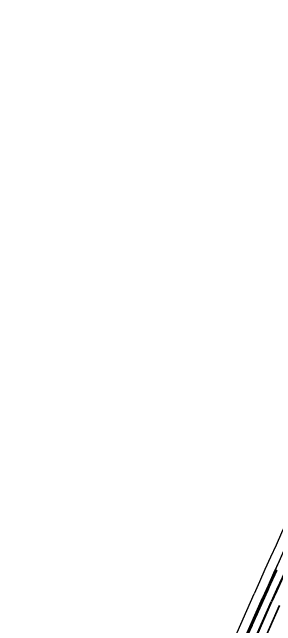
# Model space of a CAD drawing. Extents: x 659657 to 668193, y 633084 to 648639.
# Drawn here: x 662543 to 662879, y 644182 to 644964 of the extents above; entities that cross this region are included whole.
import ezdxf

# ---------------------------------------------------------------- set-up
doc = ezdxf.new("R2010")
doc.units = 0
for name, color, linetype in [('R_Border Prem', 7, 'Continuous'), ('R_MOT_Stage 3', 7, 'Continuous'), ('R_MOT_Stage 3_Striping', 7, 'Continuous'), ('R_MOT_Stage 4_Striping_PPM', 7, 'Continuous'), ('R_MOT_Stage 5_Striping_PPM', 7, 'Continuous'), ('T_SIGNAL CONTROL CABINET', 7, 'Continuous')]:
    doc.layers.add(name, color=color, linetype=linetype)

msp = doc.modelspace()

# ---------------------------------------------------------------- linework, layer by layer
at = {"layer": 'R_Border Prem'}
msp.add_line((661686.79, 641562.92), (662861.91, 644217.67), dxfattribs=at)
msp.add_arc((668141.39, 641880.71), 5773.58, 145.488859, 156.123426, dxfattribs=at)
at = {"layer": 'R_MOT_Stage 3'}
for points in [[(662878.65, 644253.85), (662874.81, 644245.44), (662874.33, 644244.38), (662872.75, 644240.92), (662871.8, 644238.84), (662870.58, 644236.15), (662868.99, 644232.64), (662868.48, 644231.5), (662866.47, 644227.04), (662863.7, 644220.88), (662862.73, 644218.73), (662862.19, 644217.55), (662861.61, 644216.26), (662860.23, 644213.19), (662858.72, 644209.83), (662858.11, 644208.49), (662854.88, 644201.31), (662852.53, 644196.11), (662851.59, 644194.02), (662850.27, 644191.09), (662847.03, 644183.89), (662846.95, 644183.73), (662841.57, 644171.79)], [(662843.39, 644170.96), (662848.78, 644182.91), (662848.85, 644183.07), (662852.09, 644190.27), (662853.41, 644193.2), (662854.35, 644195.29), (662856.7, 644200.49), (662859.93, 644207.67), (662860.54, 644209.01), (662862.05, 644212.37), (662863.43, 644215.43), (662864.01, 644216.72), (662864.55, 644217.91), (662865.52, 644220.06), (662868.29, 644226.21), (662870.3, 644230.68), (662870.82, 644231.82), (662872.4, 644235.33), (662873.62, 644238.01), (662874.57, 644240.09), (662876.15, 644243.55), (662876.63, 644244.61), (662880.47, 644253.02)]]:
    msp.add_lwpolyline(points, dxfattribs=at)
at = {"layer": 'R_MOT_Stage 3_Striping'}
for p, q in [((662566.8, 643518.86), (662873.8, 644212.41)), ((662566.8, 643518.86), (662873.8, 644212.41)), ((662576.86, 643514.4), (662883.86, 644207.95)), ((662576.86, 643514.4), (662883.86, 644207.95))]:
    msp.add_line(p, q, dxfattribs=at)
msp.add_lwpolyline([(662841, 644165.66), (662848.85, 644183.07), (662864.55, 644217.91), (662872.4, 644235.33), (662880.47, 644253.02)], dxfattribs=at)
msp.add_arc((668141.39, 641880.71), 5760.58, 146.708011, 156.123426, dxfattribs=at)
msp.add_arc((668141.39, 641880.71), 5760.58, 146.708011, 156.123426, dxfattribs=at)
at = {"layer": 'R_MOT_Stage 4_Striping_PPM'}
for p, q in [((662703.13, 643888.61), (662850.94, 644222.52)), ((662716.82, 643889.89), (662861.91, 644217.67)), ((662727.79, 643885.03), (662872.89, 644212.81)), ((662738.31, 643880.37), (662883.4, 644208.16))]:
    msp.add_line(p, q, dxfattribs=at)
for radius, start in [(5761.58, 145.458183), (5785.58, 150.708011), (5773.58, 150.708011)]:
    msp.add_arc((668141.39, 641880.71), radius, start, 156.123426, dxfattribs=at)
at = {"layer": 'R_MOT_Stage 5_Striping_PPM'}
for p, q in [((662703.13, 643888.61), (662850.94, 644222.52)), ((662716.82, 643889.89), (662861.91, 644217.67)), ((662727.79, 643885.03), (662872.89, 644212.81)), ((662738.31, 643880.37), (662883.4, 644208.16))]:
    msp.add_line(p, q, dxfattribs=at)
for radius, start in [(5761.58, 145.458183), (5785.58, 150.708011), (5773.58, 150.708011)]:
    msp.add_arc((668141.39, 641880.71), radius, start, 156.123426, dxfattribs=at)
at = {"layer": 'T_SIGNAL CONTROL CABINET'}
msp.add_lwpolyline([(662842.48, 644171.37), (662847.86, 644183.32), (662847.94, 644183.48), (662851.18, 644190.68), (662852.5, 644193.61), (662853.44, 644195.7), (662855.79, 644200.9), (662859.02, 644208.08), (662859.63, 644209.42), (662861.14, 644212.78), (662862.52, 644215.85), (662863.1, 644217.13), (662863.64, 644218.32), (662864.61, 644220.47), (662867.38, 644226.62), (662869.39, 644231.09), (662869.9, 644232.23), (662871.49, 644235.74), (662872.71, 644238.42), (662873.66, 644240.51), (662875.24, 644243.97), (662875.72, 644245.02), (662879.56, 644253.44)], dxfattribs=at)

doc.saveas('drawing.dxf')
